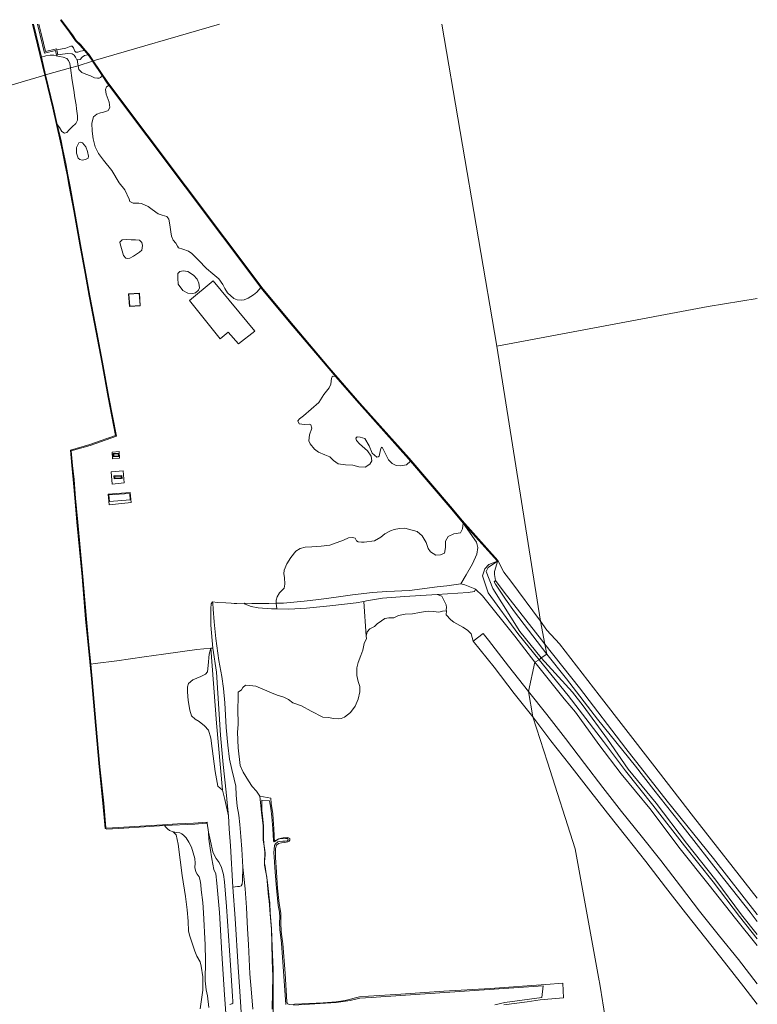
# Model space of a CAD drawing. Header units: metres. Extents: x 103671 to 105190, y 427150 to 429171.
# Tile 320 of 320: x 104870 to 105144, y 428800 to 429166. Entities that reach past the tile are written whole.
import ezdxf

# ---------------------------------------------------------------- set-up
doc = ezdxf.new("R2010")
doc.units = ezdxf.units.M
for name, color, linetype, lineweight in [('B-WE-GK-KEERWAND_DAMWAND-G', 253, 'Continuous', 18), ('B-WE-GR-GRAS-GV', 253, 'Continuous', 13), ('B-WE-GR-RIET-GV', 253, 'Continuous', 13), ('B-WE-GR-STRUIK-GV', 253, 'Continuous', 13), ('B-WE-GW-TALUD_KRUIN-G', 253, 'Continuous', 18), ('B-WE-IE-TERREINAFSCHEIDING_KUNSTMATIG_MUUR-GV', 253, 'Continuous', 18), ('B-WE-OG-TERREIN_OEVER-GV', 253, 'Continuous', 18), ('B-WE-OG-TERREIN_ONBEGROEID_ZAND-GV', 253, 'Continuous', 18), ('B-WE-OG-WATER-GV', 253, 'Continuous', 18), ('B-WE-OG-WATER_SLIK-GV', 253, 'Continuous', 18), ('B-WE-VH-GESLOTENVERHARDING-GV', 253, 'Continuous', 18), ('B-WE-VH-ONVERHARD-GV', 253, 'Continuous', 18), ('B-WE-VH-OPENVERHARDING-GV', 253, 'Continuous', 18)]:
    doc.layers.add(name, color=color, linetype=linetype, lineweight=lineweight)

msp = doc.modelspace()

# ---------------------------------------------------------------- linework, layer by layer
at = {"layer": 'B-WE-GK-KEERWAND_DAMWAND-G', "flags": 128}
msp.add_lwpolyline([(104885.543, 429165.946), (104888.83, 429161.492), (104891.112, 429158.339), (104894.61, 429154.46), (104895.746, 429153.141)], dxfattribs=at)
at = {"layer": 'B-WE-GR-GRAS-GV', "flags": 128}
for points in [[(105039.506, 428954.535), (105042.053, 428952.074), (105054.124, 428937.013), (105061.522, 428927.403), (105063.1, 428928.304), (105055.22, 428938.08), (105044.154, 428953.136), (105042.093, 428959.448), (105043.014, 428962.029), (105044.45, 428963.736), (105047.6, 428964.938), (105034.932, 428979.086), (105039.818, 428972.019), (105040.402, 428970.007), (105039.995, 428967.501), (105038.319, 428963.98), (105036.014, 428959.901), (105034.068, 428956.561), (105035.544, 428956.161), (105039.266, 428954.678)], [(105063.911, 428929.004), (105056.016, 428938.779), (105045.95, 428954.795), (105043.4, 428961.024), (105044.139, 428962.57), (105047.6, 428964.938), (105044.45, 428963.736), (105043.014, 428962.029), (105042.093, 428959.448), (105044.154, 428953.136), (105055.22, 428938.08), (105063.1, 428928.304)], [(105065.979, 428930.331), (105054, 428946.04), (105050.586, 428950.862), (105046.875, 428956.433), (105046.463, 428957.283), (105046.935, 428957.769), (105046.559, 428959.978), (105046.585, 428961.036), (105047.824, 428965.138), (105047.6, 428964.938), (105044.139, 428962.57), (105043.4, 428961.024), (105045.95, 428954.795), (105056.016, 428938.779), (105063.911, 428929.004)], [(105059.157, 428916.547), (105061.522, 428927.403), (105054.124, 428937.013), (105042.053, 428952.074), (105039.506, 428954.535), (105039.174, 428953.706), (105036.774, 428953.26), (105032.893, 428953.006), (105025.284, 428952.576), (105027.009, 428951.873), (105027.772, 428950.412), (105028.596, 428948.681), (105028.758, 428947.647), (105028.6, 428946.834), (105028.661, 428946.444), (105028.62, 428944.972), (105030.282, 428943.101), (105031.504, 428942.231), (105034.768, 428940.364), (105036.549, 428939.323), (105037.851, 428937.934), (105038.629, 428935.218), (105042.31, 428938.062), (105044.265, 428935.528), (105051.78, 428925.958)], [(104965.477, 428949.295), (104962.691, 428949.233), (104959.503, 428949.193), (104956.394, 428949.231), (104953.619, 428949.255), (104953.909, 428948.995), (104956.161, 428948.084), (104958.822, 428947.622), (104963.738, 428947.219), (104965.66, 428947.195)]]:
    msp.add_lwpolyline(points, close=True, dxfattribs=at)
for points in [[(104952.907, 428789.635), (104951.97, 428805.057), (104951.326, 428814.091), (104950.223, 428832.176), (104949.398, 428843.791), (104948.499, 428859.134), (104948.058, 428865.457), (104947.754, 428870.304), (104946.33, 428876.355), (104945.478, 428879.833), (104943.789, 428881.295), (104942.752, 428886.819), (104941.719, 428895.358), (104941.222, 428899.108), (104940.339, 428902.14), (104938.839, 428903.727), (104936.845, 428905.386), (104935.401, 428906.269), (104933.96, 428907.395), (104933.387, 428909.588), (104932.77, 428913.173), (104932.491, 428916.409), (104932.478, 428918.247), (104932.848, 428919.451), (104934.528, 428920.892), (104937.496, 428922.036), (104939.196, 428922.946), (104940.012, 428923.831), (104940.227, 428926.153), (104940.559, 428930.345), (104941.223, 428932.592), (104935.963, 428932.13), (104923.624, 428930.397), (104916.397, 428929.319), (104906.222, 428927.896), (104898.295, 428926.89), (104896.586, 428926.653), (104897.124, 428921.214), (104898.65, 428903.907), (104900.008, 428888.486), (104901.401, 428874.997), (104902.254, 428865.814), (104902.596, 428865.689), (104908.91, 428866.077), (104923.202, 428866.936), (104928.863, 428867.281), (104934.808, 428867.525), (104939.803, 428867.893), (104939.825, 428867.594), (104940.273, 428864.247), (104941.035, 428860.943), (104941.953, 428856.959), (104942.644, 428855.341), (104943.187, 428854.466), (104944.274, 428853.014), (104945.164, 428851.101), (104945.843, 428848.454), (104946.217, 428845.802), (104947.01, 428836.652), (104948.51, 428814.824), (104949.294, 428803.328), (104949.339, 428801.306), (104949.308, 428800.736), (104949.044, 428800.441), (104948.601, 428800.336), (104948.29, 428800.148)], [(105144.15, 428824.643), (105137.528, 428832.832), (105127.707, 428845.804), (105117.146, 428859.093), (105105.409, 428874.22), (105095.239, 428886.962), (105087.017, 428897.904), (105078.002, 428909.69), (105073.941, 428915.008), (105063.1, 428928.304), (105061.522, 428927.403), (105072.373, 428913.785), (105076.6, 428908.821), (105085.35, 428896.857), (105093.616, 428885.85), (105104.18, 428872.973), (105115.555, 428858.09), (105126.333, 428844.563), (105136.05, 428832.191), (105144.15, 428822.077)], [(105144.15, 428826.2), (105138.289, 428833.536), (105128.7, 428846.438), (105117.866, 428860.129), (105106.531, 428874.966), (105096.216, 428887.642), (105088.512, 428898.811), (105079.534, 428911.117), (105075.515, 428916.228), (105063.911, 428929.004), (105063.1, 428928.304), (105073.941, 428915.008), (105078.002, 428909.69), (105087.017, 428897.904), (105095.239, 428886.962), (105105.409, 428874.22), (105117.146, 428859.093), (105127.707, 428845.804), (105137.528, 428832.832), (105144.15, 428824.643)], [(105144.15, 428831.092), (105141.491, 428834.494), (105130.207, 428848.686), (105117.52, 428865.115), (105105.74, 428879.927), (105098.858, 428888.71), (105084.851, 428906.226), (105073.312, 428921.189), (105065.979, 428930.331), (105063.911, 428929.004), (105075.515, 428916.228), (105079.534, 428911.117), (105088.512, 428898.811), (105096.216, 428887.642), (105106.531, 428874.966), (105117.866, 428860.129), (105128.7, 428846.438), (105138.289, 428833.536), (105144.15, 428826.2)], [(105144.15, 428822.077), (105136.05, 428832.191), (105126.333, 428844.563), (105115.555, 428858.09), (105104.18, 428872.973), (105093.616, 428885.85), (105085.35, 428896.857), (105076.6, 428908.821), (105072.373, 428913.785), (105061.522, 428927.403), (105059.157, 428916.547), (105065.964, 428907.914), (105072.907, 428898.983), (105080.01, 428889.801), (105086.771, 428880.848), (105093.715, 428871.94), (105101.024, 428862.85), (105108.31, 428853.691), (105115.687, 428844.121), (105122.745, 428834.916), (105130.168, 428825.574), (105137.134, 428816.918), (105144.15, 428807.898)], [(104948.29, 428800.148), (104948.601, 428800.336), (104949.044, 428800.441), (104949.308, 428800.736), (104949.339, 428801.306), (104949.294, 428803.328), (104948.51, 428814.824), (104947.01, 428836.652), (104946.217, 428845.802), (104945.843, 428848.454), (104945.164, 428851.101), (104944.274, 428853.014), (104943.187, 428854.466), (104942.644, 428855.341), (104941.953, 428856.959), (104941.035, 428860.943), (104940.273, 428864.247), (104940.489, 428861.589), (104940.976, 428858.269), (104941.53, 428854.315), (104942.312, 428850.409), (104943.01, 428848.736), (104943.454, 428845.223), (104944.372, 428834.378), (104945.256, 428819.154), (104946.252, 428803.77), (104947.362, 428788.382)], [(104956.783, 428798.492), (104956.294, 428804.501), (104955.717, 428811.649), (104955.42, 428816.984), (104955.14, 428822.433), (104954.804, 428828.333), (104954.646, 428830.864), (104954.386, 428836.221), (104953.905, 428843.223), (104953.027, 428851.252), (104952.981, 428846.16), (104952.888, 428844.949), (104952.488, 428844.322), (104951.878, 428844.073), (104951.075, 428844.003), (104949.398, 428843.791), (104950.223, 428832.176), (104951.326, 428814.091), (104951.97, 428805.057), (104952.907, 428789.635)]]:
    msp.add_lwpolyline(points, dxfattribs=at)
at = {"layer": 'B-WE-GR-RIET-GV', "flags": 128}
msp.add_lwpolyline([(105059.157, 428916.547), (105051.78, 428925.958), (105044.265, 428935.528), (105042.31, 428938.062), (105038.629, 428935.218), (105046.367, 428925.478), (105053.835, 428915.725), (105060.733, 428907.046)], close=True, dxfattribs=at)
msp.add_lwpolyline([(105144.15, 428807.898), (105137.134, 428816.918), (105130.168, 428825.574), (105122.745, 428834.916), (105115.687, 428844.121), (105108.31, 428853.691), (105101.024, 428862.85), (105093.715, 428871.94), (105086.771, 428880.848), (105080.01, 428889.801), (105072.907, 428898.983), (105065.964, 428907.914), (105059.157, 428916.547), (105060.733, 428907.046), (105067.517, 428898.184), (105074.552, 428889.23), (105081.495, 428880.345), (105088.576, 428871.324), (105095.633, 428862.21), (105102.737, 428853.303), (105110.068, 428843.801), (105117.514, 428834.254), (105125.006, 428824.752), (105131.927, 428815.936), (105139.098, 428806.8), (105144.15, 428800.289)], dxfattribs=at)
at = {"layer": 'B-WE-GR-STRUIK-GV', "flags": 128}
for points in [[(104878.248, 429152.155), (104879.808, 429145.625), (104889.095, 429148.197), (104888.776, 429149.859), (104888.36, 429151.005), (104887.662, 429151.693), (104886.346, 429152.155), (104884.981, 429152.477), (104883.801, 429152.738), (104882.821, 429152.938), (104881.543, 429152.89), (104879.912, 429152.71)], [(104891.573, 429151.296), (104891.824, 429149.642), (104891.873, 429148.967), (104897.243, 429150.719), (104896.832, 429151.337), (104895.588, 429153.084), (104894.269, 429152.85), (104893.373, 429152.249), (104892.722, 429151.38), (104891.771, 429151.191)], [(104889.095, 429148.197), (104879.808, 429145.625), (104882.75, 429133.308), (104884.154, 429127.224), (104884.96, 429126.089), (104885.914, 429124.59), (104886.865, 429123.951), (104887.737, 429124.196), (104888.599, 429125.194), (104889.72, 429126.361), (104891.002, 429127.586), (104891.621, 429128.822), (104891.613, 429130.375), (104891.291, 429132.93), (104891.18, 429134.444), (104890.709, 429137.086), (104890.262, 429139.903), (104889.737, 429143.574)], [(104900.785, 429145.406), (104897.243, 429150.719), (104891.873, 429148.967), (104892.184, 429147.602), (104893.28, 429146.431), (104894.779, 429145.922), (104896.503, 429145.233), (104898.018, 429144.515), (104899.087, 429144.336), (104899.764, 429144.356), (104900.192, 429144.689)], [(104959.787, 429066.574), (104903.533, 429141.426), (104903.06, 429141.499), (104902.443, 429141.224), (104902.034, 429140.162), (104902.271, 429138.473), (104903.44, 429135.418), (104903.696, 429133.483), (104903.046, 429132.341), (104902.213, 429131.946), (104900.796, 429131.648), (104900.249, 429131.543), (104898.912, 429131.025), (104897.636, 429129.977), (104897.04, 429127.646), (104897.105, 429124.749), (104897.499, 429121.859), (104898.251, 429118.873), (104899.493, 429116.44), (104901.356, 429113.975), (104904.404, 429110.06), (104907.171, 429105.526), (104909.249, 429102.934), (104910.833, 429099.473), (104911.108, 429098.526), (104912.395, 429097.93), (104914.417, 429097.934), (104915.398, 429097.784), (104917.966, 429096.663), (104919.462, 429095.585), (104921.582, 429094.001), (104923.174, 429093.501), (104924.824, 429093.005), (104925.541, 429092.05), (104925.992, 429089.949), (104926.356, 429087.343), (104926.534, 429085.633), (104927.23, 429084.235), (104928.189, 429083.1), (104928.762, 429081.978), (104929.167, 429081.369), (104930.763, 429080.812), (104932.87, 429080.124), (104934.092, 429079.267), (104936.609, 429076.803), (104939.598, 429073.607), (104941.898, 429071.738), (104944.102, 429069.819), (104945.65, 429067.719), (104946.397, 429066.211), (104947.345, 429064.677), (104949.78, 429062.534), (104950.979, 429061.974), (104952.41, 429061.888), (104953.612, 429061.998), (104955.112, 429062.672), (104957.071, 429063.825), (104958.218, 429064.814)], [(104892.158, 429120.387), (104891.356, 429118.628), (104891.353, 429116.576), (104891.916, 429114.623), (104892.508, 429114.118), (104893.396, 429113.947), (104894.621, 429114.111), (104895.676, 429114.72), (104895.798, 429115.389), (104895.393, 429117.092), (104894.724, 429118.909), (104893.504, 429120.386), (104892.735, 429120.581)], [(104915.573, 429080.488), (104915.769, 429082.239), (104915.548, 429083.342), (104914.677, 429084.136), (104913.155, 429084.324), (104911.611, 429084.282), (104909.732, 429084.389), (104908.323, 429084.344), (104907.429, 429083.469), (104907.46, 429082.858), (104908.696, 429078.475), (104909.621, 429077.499), (104910.344, 429077.382), (104911.14, 429077.512), (104912.482, 429078.238), (104914.642, 429079.674)], [(104935.558, 429064.571), (104936.631, 429065.605), (104936.966, 429066.531), (104936.713, 429068.16), (104936.148, 429069.698), (104934.815, 429071.128), (104932.593, 429072.598), (104930.865, 429072.84), (104929.712, 429072.607), (104928.917, 429071.847), (104928.918, 429070.043), (104929.111, 429067.81), (104930.769, 429065.472), (104932.669, 429064.468), (104934.53, 429064.362)], [(104987.535, 429033.596), (104986.608, 429033.6), (104986.278, 429033.41), (104985.956, 429032.874), (104985.724, 429030.744), (104985.136, 429029.385), (104983.161, 429026.814), (104981.363, 429023.893), (104975.663, 429018.974), (104974.086, 429017.845), (104973.547, 429017.097), (104973.983, 429015.913), (104975.942, 429015.727), (104977.837, 429015.813), (104978.346, 429015.597), (104978.72, 429014.387), (104977.891, 429011.907), (104977.534, 429009.678), (104978.122, 429008.463), (104979.685, 429006.536), (104981.184, 429005.416), (104983.553, 429004.386), (104985.443, 429003.724), (104986.75, 429002.332), (104988.511, 429001.147), (104991.255, 429000.766), (104993.919, 429000.593), (104996.17, 428999.96), (104998.464, 428999.864), (105000.241, 429000.903), (105000.973, 429002.179), (105000.722, 429003.997), (104999.418, 429005.88), (104996.384, 429008.567), (104995.241, 429009.78), (104995.083, 429010.686), (104995.481, 429011.06), (104996.616, 429011.022), (104998.35, 429010.454), (105000.02, 429007.723), (105001.152, 429005.035), (105002.79, 429003.52), (105003.377, 429003.652), (105003.692, 429003.997), (105004.215, 429006.283), (105004.429, 429007.09), (105004.563, 429007.293), (105004.965, 429007.069), (105007.183, 429002.548), (105008.572, 429001.175), (105010, 429000.413), (105011.78, 429000.34), (105013.89, 429000.679), (105015.304, 429002.137), (105014.601, 429002.958), (104996.326, 429023.454)], [(105034.932, 428979.086), (105034.602, 428976.934), (105033.976, 428975.485), (105031.436, 428975.078), (105029.293, 428974.084), (105028.383, 428972.325), (105028.359, 428970.039), (105027.956, 428967.846), (105026.482, 428967.235), (105024.785, 428967.1), (105022.771, 428968.36), (105021.885, 428969.669), (105021.18, 428971.815), (105019.687, 428974.289), (105017.77, 428975.886), (105014.568, 428976.825), (105013.186, 428977.174), (105011.283, 428977.044), (105009.293, 428976.7), (105007.976, 428976.184), (105005.864, 428975.049), (105004.355, 428973.839), (105001.938, 428972.492), (104998.139, 428971.992), (104997.092, 428971.968), (104995.952, 428972.115), (104995.349, 428972.483), (104994.775, 428973.486), (104993.866, 428973.73), (104992.376, 428973.553), (104990.443, 428972.727), (104985.445, 428970.885), (104982.226, 428970.551), (104978.665, 428970.307), (104976.21, 428970.073), (104974.388, 428969.592), (104972.719, 428968.688), (104970.857, 428966.225), (104969.377, 428963.931), (104968.399, 428961.538), (104968.361, 428960.269), (104968.516, 428958.817), (104968.654, 428956.335), (104968.394, 428954.87), (104966.698, 428953.177), (104965.782, 428951.622), (104965.467, 428950.386), (104965.477, 428949.295), (104968.236, 428949.356), (104972.016, 428949.698), (104975.918, 428950.049), (104981.318, 428950.74), (104987.73, 428951.556), (104993.789, 428952.38), (105001.248, 428953.233), (105006.615, 428953.59), (105014.997, 428954.029), (105025.303, 428955.395), (105028.871, 428955.713), (105034.068, 428956.561), (105036.014, 428959.901), (105038.319, 428963.98), (105039.995, 428967.501), (105040.402, 428970.007), (105039.818, 428972.019)], [(105039.506, 428954.535), (105039.266, 428954.678), (105035.544, 428956.161), (105034.068, 428956.561), (105028.871, 428955.713), (105025.303, 428955.395), (105014.997, 428954.029), (105006.615, 428953.59), (105001.248, 428953.233), (104993.789, 428952.38), (104987.73, 428951.556), (104981.318, 428950.74), (104975.918, 428950.049), (104972.016, 428949.698), (104968.236, 428949.356), (104965.477, 428949.295), (104965.66, 428947.195), (104970.175, 428947.138), (104976.712, 428947.509), (104985.328, 428948.287), (104995.218, 428949.463), (104997.955, 428949.964), (104998.971, 428950.151), (105004.954, 428951.231), (105013.113, 428951.839), (105025.284, 428952.576), (105032.893, 428953.006), (105036.774, 428953.26), (105039.174, 428953.706)], [(104941.819, 428949.777), (104941.352, 428949.013), (104941.156, 428947.359), (104941.253, 428941.113), (104941.983, 428932.638), (104943.303, 428923.725), (104944.733, 428900.313), (104945.761, 428889.386), (104946.888, 428879.059), (104947.405, 428873.881), (104947.754, 428870.304), (104948.058, 428865.457), (104948.499, 428859.134), (104949.398, 428843.791), (104951.075, 428844.003), (104951.878, 428844.073), (104952.488, 428844.322), (104952.888, 428844.949), (104952.981, 428846.16), (104953.027, 428851.252), (104952.678, 428857.957), (104952.333, 428862.596), (104951.992, 428867.021), (104951.531, 428870.51), (104950.991, 428873.831), (104950.611, 428877.93), (104950.497, 428881.288), (104949.899, 428883.88), (104948.955, 428887.515), (104948.159, 428891.31), (104947.538, 428896.503), (104946.944, 428903.058), (104946.33, 428912.226), (104945.892, 428917.562), (104945.218, 428922.11), (104944.155, 428927.952), (104943.048, 428936.155), (104942.423, 428942.417), (104942.091, 428947.134), (104941.958, 428949.346)], [(105028.661, 428946.444), (105028.6, 428946.834), (105028.758, 428947.647), (105028.596, 428948.681), (105027.772, 428950.412), (105027.009, 428951.873), (105025.284, 428952.576), (105013.113, 428951.839), (105004.954, 428951.231), (104998.971, 428950.151), (104997.955, 428949.964), (104998.879, 428937.013), (104999.237, 428938.64), (105000.243, 428939.835), (105001.925, 428940.67), (105003.002, 428941.68), (105004.638, 428942.728), (105005.811, 428943.627), (105007.316, 428943.901), (105009.108, 428943.866), (105010.913, 428944.758), (105013.409, 428945.265), (105016.046, 428945.319), (105018.688, 428945.799), (105020.121, 428946.084), (105021.877, 428946.363), (105023.885, 428946.176), (105025.892, 428945.99), (105027.183, 428946.392)], [(104941.223, 428932.592), (104940.559, 428930.345), (104940.227, 428926.153), (104940.012, 428923.831), (104939.196, 428922.946), (104937.496, 428922.036), (104934.528, 428920.892), (104932.848, 428919.451), (104932.478, 428918.247), (104932.491, 428916.409), (104932.77, 428913.173), (104933.387, 428909.588), (104933.96, 428907.395), (104935.401, 428906.269), (104936.845, 428905.386), (104938.839, 428903.727), (104940.339, 428902.14), (104941.222, 428899.108), (104941.719, 428895.358), (104942.752, 428886.819), (104943.789, 428881.295), (104945.478, 428879.833), (104943.299, 428904.768)], [(104941.983, 428932.638), (104941.223, 428932.592), (104943.299, 428904.768), (104945.478, 428879.833), (104946.33, 428876.355), (104947.754, 428870.304), (104947.405, 428873.881), (104946.888, 428879.059), (104945.761, 428889.386), (104944.733, 428900.313), (104943.303, 428923.725)]]:
    msp.add_lwpolyline(points, close=True, dxfattribs=at)
msp.add_lwpolyline([(104963.963, 428798.462), (104964.149, 428804.955), (104964.222, 428810.568), (104964.008, 428816.724), (104963.846, 428822.872), (104963.662, 428828.236), (104963.242, 428833.767), (104962.806, 428838.773), (104962.624, 428840.278), (104962.367, 428843.196), (104961.934, 428847.53), (104961.5, 428849.965), (104961.149, 428851.988), (104961.077, 428854.021), (104961.254, 428855.618), (104961.248, 428856.808), (104960.955, 428859.064), (104960.611, 428861.316), (104960.645, 428863.918), (104960.588, 428866.62), (104960.001, 428871.674), (104959.434, 428877.555), (104958.123, 428879.506), (104956.523, 428881.244), (104955.135, 428883.277), (104953.171, 428886.523), (104952.124, 428889.03), (104951.377, 428895.509), (104951.114, 428901.334), (104951.38, 428904.287), (104951.241, 428910.035), (104951.338, 428914.056), (104951.388, 428916.203), (104952.633, 428917.126), (104953.095, 428917.968), (104954.08, 428918.866), (104955.717, 428918.76), (104957.926, 428918.44), (104961.087, 428917.132), (104963.7, 428916.032), (104965.784, 428915.166), (104968.288, 428914.397), (104969.988, 428913.487), (104971.666, 428912.236), (104974.841, 428911.16), (104978.486, 428909.126), (104982.85, 428906.974), (104984.776, 428906.812), (104986.832, 428906.46), (104988.517, 428906.378), (104989.626, 428906.433), (104990.883, 428906.931), (104993.025, 428908.631), (104994.813, 428911.016), (104995.883, 428913.661), (104996.47, 428916.317), (104996.54, 428918.309), (104995.868, 428920.188), (104995.358, 428922.446), (104995.414, 428925.254), (104995.88, 428927.276), (104996.873, 428929.897), (104997.655, 428931.892), (104998.126, 428934.297), (104999.045, 428936.219), (104998.879, 428937.013), (104997.955, 428949.964), (104995.218, 428949.463), (104985.328, 428948.287), (104976.712, 428947.509), (104970.175, 428947.138), (104965.66, 428947.195), (104963.738, 428947.219), (104958.822, 428947.622), (104956.161, 428948.084), (104953.909, 428948.995), (104953.619, 428949.255), (104950.802, 428949.163), (104949.873, 428949.139), (104948.747, 428949.299), (104946.773, 428949.459), (104943.661, 428949.51), (104941.819, 428949.777), (104941.958, 428949.346), (104942.091, 428947.134), (104942.423, 428942.417), (104943.048, 428936.155), (104944.155, 428927.952), (104945.218, 428922.11), (104945.892, 428917.562), (104946.33, 428912.226), (104946.944, 428903.058), (104947.538, 428896.503), (104948.159, 428891.31), (104948.955, 428887.515), (104949.899, 428883.88), (104950.497, 428881.288), (104950.611, 428877.93), (104950.991, 428873.831), (104951.531, 428870.51), (104951.992, 428867.021), (104952.333, 428862.596), (104952.678, 428857.957), (104953.027, 428851.252), (104953.905, 428843.223), (104954.386, 428836.221), (104954.646, 428830.864), (104954.804, 428828.333), (104955.14, 428822.433), (104955.42, 428816.984), (104955.717, 428811.649), (104956.294, 428804.501), (104956.783, 428798.492)], dxfattribs=at)
at = {"layer": 'B-WE-GW-TALUD_KRUIN-G', "flags": 128}
for points in [[(105047.824, 428965.138), (105046.585, 428961.036), (105046.559, 428959.978), (105046.935, 428957.769), (105050.083, 428953.432), (105063.977, 428935.712), (105065.295, 428934.048)], [(105039.506, 428954.535), (105039.266, 428954.678), (105035.544, 428956.161), (105034.068, 428956.561), (105028.871, 428955.713), (105025.303, 428955.395), (105014.997, 428954.029), (105006.615, 428953.59), (105001.248, 428953.233), (104993.789, 428952.38), (104987.73, 428951.556), (104981.318, 428950.74), (104975.918, 428950.049), (104972.016, 428949.698), (104968.236, 428949.356), (104965.477, 428949.295)], [(104941.819, 428949.777), (104941.352, 428949.013), (104941.156, 428947.359), (104941.253, 428941.113), (104941.983, 428932.638), (104943.303, 428923.725), (104944.733, 428900.313), (104945.761, 428889.386), (104946.888, 428879.059), (104947.405, 428873.881), (104947.754, 428870.304), (104948.058, 428865.457), (104948.499, 428859.134), (104949.398, 428843.791)], [(104998.879, 428937.013), (104999.237, 428938.64), (105000.243, 428939.835), (105001.925, 428940.67), (105003.002, 428941.68), (105004.638, 428942.728), (105005.811, 428943.627), (105007.316, 428943.901), (105009.108, 428943.866), (105010.913, 428944.758), (105013.409, 428945.265), (105016.046, 428945.319), (105018.688, 428945.799), (105020.121, 428946.084), (105021.877, 428946.363), (105023.885, 428946.176), (105025.892, 428945.99), (105027.183, 428946.392), (105028.661, 428946.444)], [(105065.295, 428934.048), (105078.074, 428917.913), (105095.36, 428895.307), (105110.648, 428875.782), (105127.93, 428854.383), (105144.045, 428833.666), (105144.15, 428833.534)], [(104940.273, 428864.247), (104939.825, 428867.594)], [(104948.29, 428800.148), (104948.601, 428800.336), (104949.044, 428800.441), (104949.308, 428800.736), (104949.339, 428801.306), (104949.294, 428803.328), (104948.51, 428814.824), (104947.01, 428836.652), (104946.217, 428845.802), (104945.843, 428848.454), (104945.164, 428851.101), (104944.274, 428853.014), (104943.187, 428854.466), (104942.644, 428855.341), (104941.953, 428856.959), (104941.035, 428860.943), (104940.273, 428864.247)], [(104949.398, 428843.791), (104950.223, 428832.176), (104951.326, 428814.091), (104951.97, 428805.057), (104952.907, 428789.635), (104954.105, 428771.291), (104955.225, 428754.203), (104956.307, 428737.445)]]:
    msp.add_lwpolyline(points, dxfattribs=at)
at = {"layer": 'B-WE-IE-TERREINAFSCHEIDING_KUNSTMATIG_MUUR-GV', "flags": 128}
for points in [[(104897.545, 429150.807), (104897.081, 429151.503), (104895.831, 429153.26), (104894.502, 429154.832), (104892.853, 429156.712), (104891.204, 429158.425), (104890.038, 429160.054), (104888.301, 429162.486), (104885.631, 429166.113), (104885.39, 429165.935), (104888.058, 429162.31), (104889.794, 429159.879), (104890.973, 429158.232), (104892.632, 429156.509), (104894.277, 429154.634), (104895.588, 429153.084), (104896.832, 429151.337), (104897.243, 429150.719)], [(104903.533, 429141.426), (104959.787, 429066.574), (104960.41, 429065.744), (104971.619, 429052.257), (104984.956, 429036.57), (104987.535, 429033.596), (104996.326, 429023.454), (105014.601, 429002.958), (105015.304, 429002.137), (105030.722, 428984.128), (105034.269, 428979.827), (105034.932, 428979.086), (105047.6, 428964.938), (105047.824, 428965.138), (105034.496, 428980.022), (105030.952, 428984.321), (105014.827, 429003.156), (104996.552, 429023.652), (104985.184, 429036.765), (104971.849, 429052.45), (104960.645, 429065.93), (104902.939, 429142.716), (104897.545, 429150.807), (104897.243, 429150.719), (104900.785, 429145.406), (104902.694, 429142.542)], [(104896.586, 428926.653), (104895.877, 428933.813), (104895.001, 428943.411), (104893.655, 428959.165), (104891.751, 428979.433), (104890.928, 428988.314), (104890.389, 428995.328), (104889.84, 429000.518), (104889.356, 429005.893), (104896.384, 429007.932), (104900.188, 429009.298), (104906.139, 429011.385), (104903.338, 429025.846), (104900.962, 429038.906), (104898.867, 429049.985), (104896.266, 429063.483), (104894.814, 429071.839), (104892.823, 429082.565), (104890.566, 429095.179), (104888.931, 429104.147), (104888.109, 429108.478), (104887.281, 429112.652), (104886.257, 429117.873), (104885.565, 429121.109), (104884.154, 429127.224), (104882.75, 429133.308), (104879.808, 429145.625), (104879.52, 429145.541), (104882.458, 429133.241), (104885.272, 429121.043), (104885.963, 429117.812), (104886.987, 429112.594), (104887.814, 429108.421), (104888.636, 429104.092), (104890.271, 429095.126), (104892.528, 429082.511), (104894.519, 429071.786), (104895.971, 429063.429), (104898.572, 429049.928), (104900.667, 429038.851), (104903.043, 429025.79), (104905.795, 429011.583), (104900.088, 429009.581), (104896.291, 429008.218), (104889.035, 429006.112), (104889.541, 429000.488), (104890.09, 428995.301), (104890.629, 428988.289), (104891.453, 428979.405), (104893.356, 428959.138), (104894.702, 428943.385), (104895.578, 428933.784), (104896.826, 428921.186), (104898.351, 428903.881), (104899.709, 428888.458), (104901.103, 428874.968), (104901.973, 428865.597), (104902.552, 428865.386), (104908.928, 428865.777), (104923.947, 428866.681), (104935.289, 428867.26), (104939.382, 428867.561), (104939.825, 428867.594), (104939.803, 428867.893), (104934.808, 428867.525), (104928.863, 428867.281), (104923.202, 428866.936), (104908.91, 428866.077), (104902.596, 428865.689), (104902.254, 428865.814), (104901.401, 428874.997), (104900.008, 428888.486), (104898.65, 428903.907), (104897.124, 428921.214)], [(104910.969, 429059.523), (104915.003, 429059.795), (104914.685, 429064.513), (104910.651, 429064.239)], [(104914.896, 429059.888), (104911.063, 429059.63), (104910.758, 429064.146), (104914.591, 429064.406)], [(104907.057, 429005.057), (104904.879, 429004.916), (104904.96, 429003.666), (104907.137, 429003.806)], [(104906.833, 429004.802), (104906.883, 429004.029), (104905.184, 429003.92), (104905.134, 429004.692)], [(104908.232, 428995.645), (104908.167, 428996.765), (104905.189, 428996.588), (104905.254, 428995.471)], [(104905.479, 428996.33), (104907.909, 428996.475), (104907.942, 428995.902), (104905.513, 428995.761)], [(104903.115, 428989.806), (104903.434, 428985.821), (104911.551, 428986.666), (104911.239, 428990.425)], [(104903.529, 428987.08), (104903.319, 428989.513), (104911.089, 428990.109), (104911.292, 428987.71)]]:
    msp.add_lwpolyline(points, close=True, dxfattribs=at)
for points in [[(104874.996, 429164.479), (104879.52, 429145.541), (104879.808, 429145.625), (104878.248, 429152.155), (104875.304, 429164.479)], [(104876.847, 429164.479), (104877.817, 429160.416), (104879.361, 429153.71), (104883.495, 429154.66), (104883.872, 429152.973), (104884.36, 429153.082), (104883.961, 429154.866), (104883.873, 429155.259), (104879.736, 429154.309), (104878.304, 429160.53), (104877.361, 429164.479)]]:
    msp.add_lwpolyline(points, dxfattribs=at)
at = {"layer": 'B-WE-OG-TERREIN_OEVER-GV', "flags": 128}
msp.add_lwpolyline([(104894.277, 429154.634), (104892.794, 429154.364), (104891.751, 429154.041), (104891.068, 429154.01), (104890.658, 429154.399), (104890.245, 429155.626), (104889.723, 429156.254), (104889.149, 429156.288), (104887.303, 429155.487), (104883.961, 429154.866), (104884.36, 429153.082), (104886.07, 429153.299), (104887.051, 429153.394), (104888.066, 429153.516), (104889.684, 429153.372), (104890.414, 429152.985), (104890.969, 429152.24), (104891.285, 429151.489), (104891.573, 429151.296), (104891.771, 429151.191), (104892.722, 429151.38), (104893.373, 429152.249), (104894.269, 429152.85), (104895.588, 429153.084)], close=True, dxfattribs=at)
at = {"layer": 'B-WE-OG-TERREIN_ONBEGROEID_ZAND-GV', "flags": 128}
msp.add_lwpolyline([(104940.441, 428799.054), (104939.954, 428803.388), (104939.443, 428805.63), (104939.11, 428809.02), (104939.158, 428816.484), (104939.103, 428822.325), (104938.469, 428834.291), (104938.226, 428838.126), (104937.608, 428842.775), (104937.464, 428844.608), (104937.253, 428846.233), (104936.829, 428847.572), (104936.156, 428848.653), (104935.641, 428849.547), (104935.288, 428851.118), (104935.35, 428852.66), (104935.224, 428854.464), (104933.999, 428858.618), (104933.018, 428860.558), (104931.976, 428862.072), (104931.2, 428863.01), (104930.48, 428863.612), (104929.662, 428863.923), (104928.433, 428864.148), (104927.174, 428864.347), (104928.313, 428863.297), (104929.087, 428859.783), (104930.545, 428848.15), (104931.731, 428840.375), (104932.458, 428835.376), (104932.735, 428831.181), (104932.871, 428827.388), (104933.402, 428825.54), (104935.215, 428820.017), (104935.983, 428818.139), (104937.277, 428816.048), (104937.551, 428814.45), (104938.214, 428810.446), (104938.163, 428805.571), (104937.231, 428798.526)], dxfattribs=at)
at = {"layer": 'B-WE-OG-WATER-GV', "flags": 128}
for points in [[(104877.361, 429164.479), (104878.304, 429160.53), (104879.736, 429154.309), (104883.873, 429155.259), (104883.961, 429154.866), (104887.303, 429155.487), (104889.149, 429156.288), (104889.723, 429156.254), (104890.245, 429155.626), (104890.658, 429154.399), (104891.068, 429154.01), (104891.751, 429154.041), (104892.794, 429154.364), (104894.277, 429154.634), (104892.632, 429156.509), (104890.973, 429158.232), (104889.794, 429159.879), (104888.058, 429162.31), (104885.39, 429165.935), (104885.631, 429166.113), (104888.301, 429162.486), (104890.038, 429160.054), (104891.204, 429158.425), (104892.853, 429156.712), (104894.502, 429154.832), (104895.831, 429153.26), (104897.081, 429151.503), (104897.545, 429150.807), (104944.396, 429164.479)], [(104809.591, 429164.479), (104820.378, 429128.031), (104879.52, 429145.541), (104874.996, 429164.479)], [(104944.396, 429164.479), (104897.545, 429150.807), (104902.939, 429142.716), (104960.645, 429065.93), (104971.849, 429052.45), (104985.184, 429036.765), (104996.552, 429023.652), (105014.827, 429003.156), (105030.952, 428984.321), (105034.496, 428980.022), (105047.824, 428965.138), (105049.992, 428960.829), (105052.582, 428957.473), (105063.642, 428942.661), (105047.445, 429044.793), (105027.005, 429164.479)], [(105027.005, 429164.479), (105047.445, 429044.793), (105125.843, 429059.58), (105144.15, 429062.497)], [(104937.231, 428798.526), (104938.163, 428805.571), (104938.214, 428810.446), (104937.551, 428814.45), (104937.277, 428816.048), (104935.983, 428818.139), (104935.215, 428820.017), (104933.402, 428825.54), (104932.871, 428827.388), (104932.735, 428831.181), (104932.458, 428835.376), (104931.731, 428840.375), (104930.545, 428848.15), (104929.087, 428859.783), (104928.313, 428863.297), (104927.174, 428864.347), (104925.875, 428864.892), (104925.136, 428865.445), (104924.43, 428866.133), (104923.947, 428866.681), (104908.928, 428865.777), (104902.552, 428865.386), (104901.973, 428865.597), (104901.103, 428874.968), (104899.709, 428888.458), (104898.351, 428903.881), (104896.826, 428921.186), (104895.578, 428933.784), (104894.702, 428943.385), (104893.356, 428959.138), (104891.453, 428979.405), (104890.629, 428988.289), (104890.09, 428995.301), (104889.541, 429000.488), (104889.035, 429006.112), (104896.291, 429008.218), (104900.088, 429009.581), (104905.795, 429011.583), (104903.043, 429025.79), (104900.667, 429038.851), (104898.572, 429049.928), (104895.971, 429063.429), (104894.519, 429071.786), (104892.528, 429082.511), (104890.271, 429095.126), (104888.636, 429104.092), (104887.814, 429108.421), (104886.987, 429112.594), (104885.963, 429117.812), (104885.272, 429121.043), (104882.458, 429133.241), (104879.52, 429145.541), (104820.378, 429128.031)], [(105144.15, 429062.497), (105125.843, 429059.58), (105047.445, 429044.793), (105063.642, 428942.661), (105066.003, 428939.335), (105070.638, 428934.182), (105085.376, 428915.083), (105105.191, 428889.566), (105120.459, 428869.888), (105144.15, 428839.762)], [(104969.033, 428800.24), (104967.489, 428822.997), (104967.156, 428825.052), (104966.859, 428827.909), (104966.741, 428830.694), (104966.799, 428832.643), (104966.678, 428834.456), (104966.253, 428837.002), (104965.47, 428844.826), (104964.917, 428851.076), (104964.684, 428855.066), (104964.65, 428856.562), (104964.694, 428857.892), (104964.777, 428859.304), (104965.18, 428859.938), (104966.069, 428860.615), (104966.859, 428860.793), (104967.959, 428860.856), (104968.854, 428860.902), (104969.655, 428861.024), (104969.862, 428861.373), (104969.833, 428861.702), (104969.61, 428861.92), (104968.947, 428861.91), (104966.699, 428861.796), (104966.022, 428861.498), (104964.935, 428860.706), (104964.678, 428860.658), (104964.456, 428861.021), (104964.177, 428865.407), (104963.907, 428869.873), (104963.47, 428873.188), (104962.99, 428875.912), (104960.09, 428876.151), (104960.102, 428873.694), (104960.154, 428872.264), (104960.415, 428870.278), (104960.687, 428867.813), (104960.776, 428866.426), (104960.809, 428864.299), (104960.782, 428862.003), (104960.912, 428859.959), (104961.313, 428856.59), (104961.342, 428855.751), (104961.235, 428854.474), (104961.144, 428853.207), (104961.141, 428852.539), (104961.365, 428851.542), (104961.657, 428849.666), (104961.992, 428847.29), (104962.251, 428845.49), (104962.488, 428843.339), (104962.587, 428842.202), (104962.71, 428841.088), (104962.838, 428839.678), (104962.926, 428838.999), (104963.065, 428837.921), (104963.252, 428834.255), (104963.668, 428828.405), (104964.023, 428821.586), (104964.392, 428813.182), (104964.4, 428803.106), (104964.293, 428796.43)], [(105046.628, 428800.052), (105050.37, 428800.927), (105064.122, 428802.787), (105064.589, 428807.17), (105000.755, 428802.851), (104996.471, 428802.567), (104992.906, 428801.716), (104987.757, 428800.885), (104971.93, 428799.922)]]:
    msp.add_lwpolyline(points, dxfattribs=at)
at = {"layer": 'B-WE-OG-WATER_SLIK-GV', "flags": 128}
for points in [[(105090.654, 428776.676), (105086.269, 428803.855), (105086.146, 428804.615), (105085.521, 428808.49), (105085.445, 428808.962), (105076.549, 428858.037), (105066.176, 428890.18), (105060.733, 428907.046), (105053.835, 428915.725), (105046.367, 428925.478), (105038.629, 428935.218), (105037.851, 428937.934), (105036.549, 428939.323), (105034.768, 428940.364), (105031.504, 428942.231), (105030.282, 428943.101), (105028.62, 428944.972), (105028.661, 428946.444), (105027.183, 428946.392), (105025.892, 428945.99), (105023.885, 428946.176), (105021.877, 428946.363), (105020.121, 428946.084), (105018.688, 428945.799), (105016.046, 428945.319), (105013.409, 428945.265), (105010.913, 428944.758), (105009.108, 428943.866), (105007.316, 428943.901), (105005.811, 428943.627), (105004.638, 428942.728), (105003.002, 428941.68), (105001.925, 428940.67), (105000.243, 428939.835), (104999.237, 428938.64), (104998.879, 428937.013), (104999.045, 428936.219), (104998.126, 428934.297), (104997.655, 428931.892), (104996.873, 428929.897), (104995.88, 428927.276), (104995.414, 428925.254), (104995.358, 428922.446), (104995.868, 428920.188), (104996.54, 428918.309), (104996.47, 428916.317), (104995.883, 428913.661), (104994.813, 428911.016), (104993.025, 428908.631), (104990.883, 428906.931), (104989.626, 428906.433), (104988.517, 428906.378), (104986.832, 428906.46), (104984.776, 428906.812), (104982.85, 428906.974), (104978.486, 428909.126), (104974.841, 428911.16), (104971.666, 428912.236), (104969.988, 428913.487), (104968.288, 428914.397), (104965.784, 428915.166), (104963.7, 428916.032), (104961.087, 428917.132), (104957.926, 428918.44), (104955.717, 428918.76), (104954.08, 428918.866), (104953.095, 428917.968), (104952.633, 428917.126), (104951.388, 428916.203), (104951.338, 428914.056), (104951.241, 428910.035), (104951.38, 428904.287), (104951.114, 428901.334), (104951.377, 428895.509), (104952.124, 428889.03), (104953.171, 428886.523), (104955.135, 428883.277), (104956.523, 428881.244), (104958.123, 428879.506), (104959.434, 428877.555), (104963.461, 428876.891), (104963.659, 428874.839), (104964.26, 428871.019), (104964.348, 428869.027), (104964.601, 428865.544), (104964.695, 428862.794), (104964.712, 428861.908), (104964.795, 428861.216), (104964.909, 428861.131), (104965.262, 428861.162), (104966.307, 428861.808), (104968.062, 428862.184), (104969.737, 428862.257), (104970.471, 428861.847), (104970.531, 428861.284), (104970.3, 428860.944), (104969.806, 428860.629), (104968.517, 428860.341), (104967.402, 428860.221), (104966.365, 428860.037), (104965.617, 428859.369), (104965.169, 428858.111), (104965.228, 428854.814), (104965.556, 428849.337), (104965.987, 428843.372), (104966.584, 428837.67), (104967.155, 428834.192), (104967.238, 428832.542), (104967.168, 428830.594), (104967.342, 428827.342), (104967.855, 428823.574), (104967.967, 428822.826), (104968.825, 428811.749), (104969.48, 428801.234), (104969.724, 428800.462), (104970.376, 428800.22), (104972.275, 428800.301), (104982.912, 428800.778), (104987.68, 428801.223), (104991.116, 428801.732), (104996.454, 428802.984), (104999.788, 428803.306), (105011.772, 428804.089), (105027.671, 428805.183), (105044.907, 428806.145), (105065.563, 428807.685), (105071.973, 428808.101), (105072.126, 428802.695), (105063.527, 428801.924), (105058.649, 428801.204), (105049.971, 428800.063)], [(105144.15, 428800.289), (105139.098, 428806.8), (105131.927, 428815.936), (105125.006, 428824.752), (105117.514, 428834.254), (105110.068, 428843.801), (105102.737, 428853.303), (105095.633, 428862.21), (105088.576, 428871.324), (105081.495, 428880.345), (105074.552, 428889.23), (105067.517, 428898.184), (105060.733, 428907.046), (105066.176, 428890.18), (105076.549, 428858.037), (105085.445, 428808.962), (105085.521, 428808.49), (105086.146, 428804.615), (105086.269, 428803.855), (105090.654, 428776.676)], [(105049.971, 428800.063), (105058.649, 428801.204), (105063.527, 428801.924), (105072.126, 428802.695), (105071.973, 428808.101), (105065.563, 428807.685), (105044.907, 428806.145), (105027.671, 428805.183), (105011.772, 428804.089), (104999.788, 428803.306), (104996.454, 428802.984), (104991.116, 428801.732), (104987.68, 428801.223), (104982.912, 428800.778), (104972.275, 428800.301), (104970.376, 428800.22), (104969.724, 428800.462), (104969.48, 428801.234), (104968.825, 428811.749), (104967.967, 428822.826), (104967.855, 428823.574), (104967.342, 428827.342), (104967.168, 428830.594), (104967.238, 428832.542), (104967.155, 428834.192), (104966.584, 428837.67), (104965.987, 428843.372), (104965.556, 428849.337), (104965.228, 428854.814), (104965.169, 428858.111), (104965.617, 428859.369), (104966.365, 428860.037), (104967.402, 428860.221), (104968.517, 428860.341), (104969.806, 428860.629), (104970.3, 428860.944), (104970.531, 428861.284), (104970.471, 428861.847), (104969.737, 428862.257), (104968.062, 428862.184), (104966.307, 428861.808), (104965.262, 428861.162), (104964.909, 428861.131), (104964.795, 428861.216), (104964.712, 428861.908), (104964.695, 428862.794), (104964.601, 428865.544), (104964.348, 428869.027), (104964.26, 428871.019), (104963.659, 428874.839), (104963.461, 428876.891), (104959.434, 428877.555), (104960.001, 428871.674), (104960.588, 428866.62), (104960.645, 428863.918), (104960.611, 428861.316), (104960.955, 428859.064), (104961.248, 428856.808), (104961.254, 428855.618), (104961.077, 428854.021), (104961.149, 428851.988), (104961.5, 428849.965), (104961.934, 428847.53), (104962.367, 428843.196), (104962.624, 428840.278), (104962.806, 428838.773), (104963.242, 428833.767), (104963.662, 428828.236), (104963.846, 428822.872), (104964.008, 428816.724), (104964.222, 428810.568), (104964.149, 428804.955), (104963.963, 428798.462)], [(104964.293, 428796.43), (104964.4, 428803.106), (104964.392, 428813.182), (104964.023, 428821.586), (104963.668, 428828.405), (104963.252, 428834.255), (104963.065, 428837.921), (104962.926, 428838.999), (104962.838, 428839.678), (104962.71, 428841.088), (104962.587, 428842.202), (104962.488, 428843.339), (104962.251, 428845.49), (104961.992, 428847.29), (104961.657, 428849.666), (104961.365, 428851.542), (104961.141, 428852.539), (104961.144, 428853.207), (104961.235, 428854.474), (104961.342, 428855.751), (104961.313, 428856.59), (104960.912, 428859.959), (104960.782, 428862.003), (104960.809, 428864.299), (104960.776, 428866.426), (104960.687, 428867.813), (104960.415, 428870.278), (104960.154, 428872.264), (104960.102, 428873.694), (104960.09, 428876.151), (104962.99, 428875.912), (104963.47, 428873.188), (104963.907, 428869.873), (104964.177, 428865.407), (104964.456, 428861.021), (104964.678, 428860.658), (104964.935, 428860.706), (104966.022, 428861.498), (104966.699, 428861.796), (104968.947, 428861.91), (104969.61, 428861.92), (104969.833, 428861.702), (104969.862, 428861.373), (104969.655, 428861.024), (104968.854, 428860.902), (104967.959, 428860.856), (104966.859, 428860.793), (104966.069, 428860.615), (104965.18, 428859.938), (104964.777, 428859.304), (104964.694, 428857.892), (104964.65, 428856.562), (104964.684, 428855.066), (104964.917, 428851.076), (104965.47, 428844.826), (104966.253, 428837.002), (104966.678, 428834.456), (104966.799, 428832.643), (104966.741, 428830.694), (104966.859, 428827.909), (104967.156, 428825.052), (104967.489, 428822.997), (104969.033, 428800.24)], [(104971.93, 428799.922), (104987.757, 428800.885), (104992.906, 428801.716), (104996.471, 428802.567), (105000.755, 428802.851), (105064.589, 428807.17), (105064.122, 428802.787), (105050.37, 428800.927), (105046.628, 428800.052)]]:
    msp.add_lwpolyline(points, dxfattribs=at)
at = {"layer": 'B-WE-VH-GESLOTENVERHARDING-GV', "flags": 128}
for points in [[(104951.421, 429045.687), (104957.518, 429050.336), (104942.03, 429069.145), (104933.287, 429061.765), (104944.685, 429047.573), (104947.601, 429050.045)], [(104914.896, 429059.888), (104914.591, 429064.406), (104910.758, 429064.146), (104911.063, 429059.63)], [(104907.287, 429003.187), (104907.12, 429005.653), (104904.514, 429005.475), (104904.71, 429002.983)], [(104907.057, 429005.057), (104907.137, 429003.806), (104904.96, 429003.666), (104904.879, 429004.916)], [(104906.833, 429004.802), (104905.134, 429004.692), (104905.184, 429003.92), (104906.883, 429004.029)], [(104908.997, 428993.986), (104908.611, 428998.486), (104904.151, 428998.175), (104904.486, 428993.554)], [(104908.232, 428995.645), (104905.254, 428995.471), (104905.189, 428996.588), (104908.167, 428996.765)], [(104905.479, 428996.33), (104905.513, 428995.761), (104907.942, 428995.902), (104907.909, 428996.475)], [(104903.529, 428987.08), (104911.292, 428987.71), (104911.089, 428990.109), (104903.319, 428989.513)]]:
    msp.add_lwpolyline(points, close=True, dxfattribs=at)
at = {"layer": 'B-WE-VH-ONVERHARD-GV', "flags": 128}
msp.add_lwpolyline([(104875.304, 429164.479), (104878.248, 429152.155), (104879.912, 429152.71), (104881.543, 429152.89), (104882.821, 429152.938), (104883.801, 429152.738), (104884.981, 429152.477), (104886.346, 429152.155), (104887.662, 429151.693), (104888.36, 429151.005), (104888.776, 429149.859), (104889.095, 429148.197), (104891.873, 429148.967), (104891.824, 429149.642), (104891.573, 429151.296), (104891.285, 429151.489), (104890.969, 429152.24), (104890.414, 429152.985), (104889.684, 429153.372), (104888.066, 429153.516), (104887.051, 429153.394), (104886.07, 429153.299), (104884.36, 429153.082), (104883.872, 429152.973), (104883.495, 429154.66), (104879.361, 429153.71), (104877.817, 429160.416), (104876.847, 429164.479)], dxfattribs=at)
for points in [[(104903.533, 429141.426), (104902.694, 429142.542), (104900.785, 429145.406), (104900.192, 429144.689), (104899.764, 429144.356), (104899.087, 429144.336), (104898.018, 429144.515), (104896.503, 429145.233), (104894.779, 429145.922), (104893.28, 429146.431), (104892.184, 429147.602), (104891.873, 429148.967), (104889.095, 429148.197), (104889.737, 429143.574), (104890.262, 429139.903), (104890.709, 429137.086), (104891.18, 429134.444), (104891.291, 429132.93), (104891.613, 429130.375), (104891.621, 429128.822), (104891.002, 429127.586), (104889.72, 429126.361), (104888.599, 429125.194), (104887.737, 429124.196), (104886.865, 429123.951), (104885.914, 429124.59), (104884.96, 429126.089), (104884.154, 429127.224), (104885.565, 429121.109), (104886.257, 429117.873), (104887.281, 429112.652), (104888.109, 429108.478), (104888.931, 429104.147), (104890.566, 429095.179), (104892.823, 429082.565), (104894.814, 429071.839), (104896.266, 429063.483), (104898.867, 429049.985), (104900.962, 429038.906), (104903.338, 429025.846), (104906.139, 429011.385), (104900.188, 429009.298), (104896.384, 429007.932), (104889.356, 429005.893), (104889.84, 429000.518), (104890.389, 428995.328), (104890.928, 428988.314), (104891.751, 428979.433), (104893.655, 428959.165), (104895.001, 428943.411), (104895.877, 428933.813), (104896.586, 428926.653), (104898.295, 428926.89), (104906.222, 428927.896), (104916.397, 428929.319), (104923.624, 428930.397), (104935.963, 428932.13), (104941.223, 428932.592), (104941.983, 428932.638), (104941.253, 428941.113), (104941.156, 428947.359), (104941.352, 428949.013), (104941.819, 428949.777), (104943.661, 428949.51), (104946.773, 428949.459), (104948.747, 428949.299), (104949.873, 428949.139), (104950.802, 428949.163), (104953.619, 428949.255), (104956.394, 428949.231), (104959.503, 428949.193), (104962.691, 428949.233), (104965.477, 428949.295), (104965.467, 428950.386), (104965.782, 428951.622), (104966.698, 428953.177), (104968.394, 428954.87), (104968.654, 428956.335), (104968.516, 428958.817), (104968.361, 428960.269), (104968.399, 428961.538), (104969.377, 428963.931), (104970.857, 428966.225), (104972.719, 428968.688), (104974.388, 428969.592), (104976.21, 428970.073), (104978.665, 428970.307), (104982.226, 428970.551), (104985.445, 428970.885), (104990.443, 428972.727), (104992.376, 428973.553), (104993.866, 428973.73), (104994.775, 428973.486), (104995.349, 428972.483), (104995.952, 428972.115), (104997.092, 428971.968), (104998.139, 428971.992), (105001.938, 428972.492), (105004.355, 428973.839), (105005.864, 428975.049), (105007.976, 428976.184), (105009.293, 428976.7), (105011.283, 428977.044), (105013.186, 428977.174), (105014.568, 428976.825), (105017.77, 428975.886), (105019.687, 428974.289), (105021.18, 428971.815), (105021.885, 428969.669), (105022.771, 428968.36), (105024.785, 428967.1), (105026.482, 428967.235), (105027.956, 428967.846), (105028.359, 428970.039), (105028.383, 428972.325), (105029.293, 428974.084), (105031.436, 428975.078), (105033.976, 428975.485), (105034.602, 428976.934), (105034.932, 428979.086), (105034.269, 428979.827), (105030.722, 428984.128), (105015.304, 429002.137), (105013.89, 429000.679), (105011.78, 429000.34), (105010, 429000.413), (105008.572, 429001.175), (105007.183, 429002.548), (105004.965, 429007.069), (105004.563, 429007.293), (105004.429, 429007.09), (105004.215, 429006.283), (105003.692, 429003.997), (105003.377, 429003.652), (105002.79, 429003.52), (105001.152, 429005.035), (105000.02, 429007.723), (104998.35, 429010.454), (104996.616, 429011.022), (104995.481, 429011.06), (104995.083, 429010.686), (104995.241, 429009.78), (104996.384, 429008.567), (104999.418, 429005.88), (105000.722, 429003.997), (105000.973, 429002.179), (105000.241, 429000.903), (104998.464, 428999.864), (104996.17, 428999.96), (104993.919, 429000.593), (104991.255, 429000.766), (104988.511, 429001.147), (104986.75, 429002.332), (104985.443, 429003.724), (104983.553, 429004.386), (104981.184, 429005.416), (104979.685, 429006.536), (104978.122, 429008.463), (104977.534, 429009.678), (104977.891, 429011.907), (104978.72, 429014.387), (104978.346, 429015.597), (104977.837, 429015.813), (104975.942, 429015.727), (104973.983, 429015.913), (104973.547, 429017.097), (104974.086, 429017.845), (104975.663, 429018.974), (104981.363, 429023.893), (104983.161, 429026.814), (104985.136, 429029.385), (104985.724, 429030.744), (104985.956, 429032.874), (104986.278, 429033.41), (104986.608, 429033.6), (104987.535, 429033.596), (104984.956, 429036.57), (104971.619, 429052.257), (104960.41, 429065.744), (104959.787, 429066.574), (104958.218, 429064.814), (104957.071, 429063.825), (104955.112, 429062.672), (104953.612, 429061.998), (104952.41, 429061.888), (104950.979, 429061.974), (104949.78, 429062.534), (104947.345, 429064.677), (104946.397, 429066.211), (104945.65, 429067.719), (104944.102, 429069.819), (104941.898, 429071.738), (104939.598, 429073.607), (104936.609, 429076.803), (104934.092, 429079.267), (104932.87, 429080.124), (104930.763, 429080.812), (104929.167, 429081.369), (104928.762, 429081.978), (104928.189, 429083.1), (104927.23, 429084.235), (104926.534, 429085.633), (104926.356, 429087.343), (104925.992, 429089.949), (104925.541, 429092.05), (104924.824, 429093.005), (104923.174, 429093.501), (104921.582, 429094.001), (104919.462, 429095.585), (104917.966, 429096.663), (104915.398, 429097.784), (104914.417, 429097.934), (104912.395, 429097.93), (104911.108, 429098.526), (104910.833, 429099.473), (104909.249, 429102.934), (104907.171, 429105.526), (104904.404, 429110.06), (104901.356, 429113.975), (104899.493, 429116.44), (104898.251, 429118.873), (104897.499, 429121.859), (104897.105, 429124.749), (104897.04, 429127.646), (104897.636, 429129.977), (104898.912, 429131.025), (104900.249, 429131.543), (104900.796, 429131.648), (104902.213, 429131.946), (104903.046, 429132.341), (104903.696, 429133.483), (104903.44, 429135.418), (104902.271, 429138.473), (104902.034, 429140.162), (104902.443, 429141.224), (104903.06, 429141.499)], [(104892.158, 429120.387), (104892.735, 429120.581), (104893.504, 429120.386), (104894.724, 429118.909), (104895.393, 429117.092), (104895.798, 429115.389), (104895.676, 429114.72), (104894.621, 429114.111), (104893.396, 429113.947), (104892.508, 429114.118), (104891.916, 429114.623), (104891.353, 429116.576), (104891.356, 429118.628)], [(104915.573, 429080.488), (104914.642, 429079.674), (104912.482, 429078.238), (104911.14, 429077.512), (104910.344, 429077.382), (104909.621, 429077.499), (104908.696, 429078.475), (104907.46, 429082.858), (104907.429, 429083.469), (104908.323, 429084.344), (104909.732, 429084.389), (104911.611, 429084.282), (104913.155, 429084.324), (104914.677, 429084.136), (104915.548, 429083.342), (104915.769, 429082.239)], [(104935.558, 429064.571), (104934.53, 429064.362), (104932.669, 429064.468), (104930.769, 429065.472), (104929.111, 429067.81), (104928.918, 429070.043), (104928.917, 429071.847), (104929.712, 429072.607), (104930.865, 429072.84), (104932.593, 429072.598), (104934.815, 429071.128), (104936.148, 429069.698), (104936.713, 429068.16), (104936.966, 429066.531), (104936.631, 429065.605)], [(104951.421, 429045.687), (104947.601, 429050.045), (104944.685, 429047.573), (104933.287, 429061.765), (104942.03, 429069.145), (104957.518, 429050.336)], [(104910.969, 429059.523), (104910.651, 429064.239), (104914.685, 429064.513), (104915.003, 429059.795)], [(104907.287, 429003.187), (104904.71, 429002.983), (104904.514, 429005.475), (104907.12, 429005.653)], [(104904.151, 428998.175), (104908.611, 428998.486), (104908.997, 428993.986), (104904.486, 428993.554)], [(104903.115, 428989.806), (104911.239, 428990.425), (104911.551, 428986.666), (104903.434, 428985.821)]]:
    msp.add_lwpolyline(points, close=True, dxfattribs=at)
at = {"layer": 'B-WE-VH-OPENVERHARDING-GV', "flags": 128}
for points in [[(105063.642, 428942.661), (105052.582, 428957.473), (105049.992, 428960.829), (105047.824, 428965.138), (105046.585, 428961.036), (105046.559, 428959.978), (105046.935, 428957.769), (105050.083, 428953.432), (105063.977, 428935.712), (105065.295, 428934.048)], [(105065.295, 428934.048), (105063.977, 428935.712), (105050.083, 428953.432), (105046.935, 428957.769), (105046.463, 428957.283), (105046.875, 428956.433), (105050.586, 428950.862), (105054, 428946.04), (105065.979, 428930.331)]]:
    msp.add_lwpolyline(points, close=True, dxfattribs=at)
for points in [[(105144.15, 428839.762), (105120.459, 428869.888), (105105.191, 428889.566), (105085.376, 428915.083), (105070.638, 428934.182), (105066.003, 428939.335), (105063.642, 428942.661), (105065.295, 428934.048), (105078.074, 428917.913), (105095.36, 428895.307), (105110.648, 428875.782), (105127.93, 428854.383), (105144.045, 428833.666), (105144.15, 428833.534)], [(105144.15, 428833.534), (105144.045, 428833.666), (105127.93, 428854.383), (105110.648, 428875.782), (105095.36, 428895.307), (105078.074, 428917.913), (105065.295, 428934.048), (105065.979, 428930.331), (105073.312, 428921.189), (105084.851, 428906.226), (105098.858, 428888.71), (105105.74, 428879.927), (105117.52, 428865.115), (105130.207, 428848.686), (105141.491, 428834.494), (105144.15, 428831.092)], [(104947.362, 428788.382), (104946.252, 428803.77), (104945.256, 428819.154), (104944.372, 428834.378), (104943.454, 428845.223), (104943.01, 428848.736), (104942.312, 428850.409), (104941.53, 428854.315), (104940.976, 428858.269), (104940.489, 428861.589), (104940.273, 428864.247), (104939.825, 428867.594), (104939.382, 428867.561), (104935.289, 428867.26), (104923.947, 428866.681), (104924.43, 428866.133), (104925.136, 428865.445), (104925.875, 428864.892), (104927.174, 428864.347), (104928.433, 428864.148), (104929.662, 428863.923), (104930.48, 428863.612), (104931.2, 428863.01), (104931.976, 428862.072), (104933.018, 428860.558), (104933.999, 428858.618), (104935.224, 428854.464), (104935.35, 428852.66), (104935.288, 428851.118), (104935.641, 428849.547), (104936.156, 428848.653), (104936.829, 428847.572), (104937.253, 428846.233), (104937.464, 428844.608), (104937.608, 428842.775), (104938.226, 428838.126), (104938.469, 428834.291), (104939.103, 428822.325), (104939.158, 428816.484), (104939.11, 428809.02), (104939.443, 428805.63), (104939.954, 428803.388), (104940.441, 428799.054)]]:
    msp.add_lwpolyline(points, dxfattribs=at)

doc.saveas('drawing.dxf')
